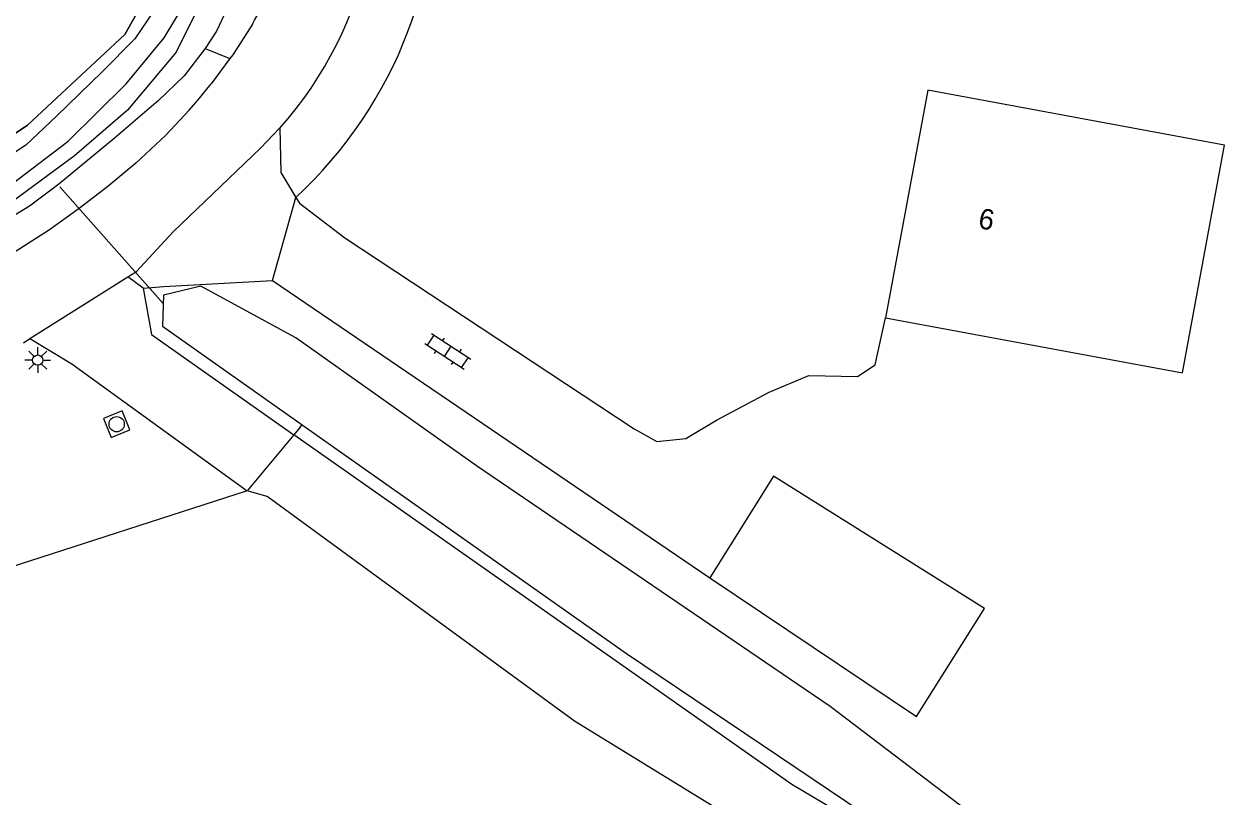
# Model space of a CAD drawing. Extents: x 133000 to 136000, y 400500 to 403500.
# Drawn here: x 135095.7 to 135154.9, y 402147.8 to 402185.6 of the extents above; entities that cross this region are included whole.
import ezdxf

# ---------------------------------------------------------------- set-up
doc = ezdxf.new("R2010")
doc.units = 0
for name, color, linetype in [('gg-afsc-hekwerk', 7, 'Continuous'), ('gg-afsc-lijn draadraster', 7, 'Continuous'), ('gg-anno-huisnummerreeks BGT', 7, 'Continuous'), ('gg-bbg-bijgebouw', 7, 'Continuous'), ('gg-bbg-hoofdgebouw', 7, 'Continuous'), ('gg-knt-onverhard', 7, 'Continuous'), ('gg-knt-verharding', 7, 'Continuous'), ('gg-knt-verharding nz', 7, 'Continuous'), ('gg-kntw-bovenkant insteek waterloop', 7, 'Continuous'), ('gg-kwrk-duiker nz buis', 7, 'Continuous'), ('gt-grn-groengrens', 7, 'Continuous'), ('gt-grn-vlakafsluiter', 7, 'Continuous'), ('gt-symb-klinker verharding', 7, 'Continuous'), ('gt-symb-lichtmast', 7, 'Continuous'), ('gt-symb-rioolschacht', 7, 'Continuous'), ('gx-grn-maaiveld', 7, 'Continuous')]:
    doc.layers.add(name, color=color, linetype=linetype)

# ---------------------------------------------------------------- blocks, each defined once
blk = doc.blocks.new('gt0-LMAST')
at = {"layer": 'gt-symb-lichtmast'}
for p, q in [((-0.005, 0.246), (-0.005, 0.621)), ((-0.182, 0.173), (-0.447, 0.438)), ((0.172, 0.173), (0.437, 0.438)), ((-0.255, -0.004), (-0.63, -0.004)), ((-0.182, -0.181), (-0.447, -0.446)), ((-0.005, -0.254), (-0.005, -0.629)), ((0.437, -0.446), (0.172, -0.181)), ((0.245, -0.004), (0.62, -0.004))]:
    blk.add_line(p, q, dxfattribs=at)
blk.add_circle((-0.005, -0.004), 0.25, dxfattribs=at)
blk = doc.blocks.new('gt0-RS')
at = {"layer": 'gt-symb-rioolschacht'}
blk.add_lwpolyline([(-0.5, -0.5), (0.5, -0.5), (0.5, 0.5), (-0.5, 0.5)], close=True, dxfattribs=at)
blk.add_circle((0, 0), 0.375, dxfattribs=at)
blk = doc.blocks.new('gt0-KL1')
at = {"layer": 'gt-symb-klinker verharding'}
for p, q in [((-1.15, 0.3), (1.15, 0.3)), ((-1, -0.3), (-1, 0.3)), ((-0.5, 0.3), (-0.5, 0.45)), ((0, -0.3), (0, 0.3)), ((0.5, 0.3), (0.5, 0.45)), ((1, -0.3), (1, 0.3)), ((-1.15, -0.3), (1.15, -0.3)), ((-0.5, -0.45), (-0.5, -0.3)), ((0.5, -0.45), (0.5, -0.3))]:
    blk.add_line(p, q, dxfattribs=at)

msp = doc.modelspace()

# ---------------------------------------------------------------- linework, layer by layer
at = {"layer": 'gg-afsc-hekwerk'}
for p, q in [((135108.97, 402165.516), (135106.672, 402162.763)), ((135108.97, 402165.516), (135106.672, 402162.763)), ((135109.277, 402165.884), (135108.97, 402165.516)), ((135106.672, 402162.763), (135089.229, 402157.141))]:
    msp.add_line(p, q, dxfattribs=at)
at = {"layer": 'gg-afsc-lijn draadraster'}
msp.add_lwpolyline([(134939.565, 402121.028), (134943.851, 402122.443), (134961.664, 402129.555), (134999.775, 402143.7), (135022.871, 402151.755), (135060.692, 402166.115), (135083.929, 402174.471), (135090.324, 402176.962), (135095.917, 402180.683), (135100.688, 402185.119), (135102.9, 402189.075), (135100.321, 402202.486), (135092.258, 402240.674)], dxfattribs=at)
at = {"layer": 'gg-bbg-bijgebouw'}
msp.add_line((135132.48, 402163.491), (135129.353, 402158.504), dxfattribs=at)
msp.add_lwpolyline([(135129.353, 402158.504), (135139.479, 402151.704), (135142.816, 402157.009), (135132.48, 402163.491)], dxfattribs=at)
at = {"layer": 'gg-bbg-hoofdgebouw'}
for points in [[(135154.58, 402179.7), (135140.04, 402182.401), (135137.97, 402171.241)], [(135137.97, 402171.241), (135152.512, 402168.543), (135154.58, 402179.7)]]:
    msp.add_lwpolyline(points, dxfattribs=at)
at = {"layer": 'gg-knt-onverhard'}
for points in [[(135184.214, 402111.65), (135182.106, 402113.125), (135169.86, 402123.4), (135143.665, 402142.271), (135133.379, 402148.387), (135108.97, 402165.516)], [(135131.495, 402146.086), (135122.718, 402151.482), (135107.656, 402162.481), (135106.672, 402162.763)]]:
    msp.add_lwpolyline(points, dxfattribs=at)
at = {"layer": 'gg-knt-verharding'}
for p, q in [((135105.834, 402183.949), (135104.911, 402182.7)), ((135096.034, 402170.225), (135100.828, 402173.244)), ((135100.828, 402173.244), (135101.261, 402173.517)), ((135107.917, 402173.066), (135129.353, 402158.504)), ((135095.71, 402170.021), (135096.034, 402170.225))]:
    msp.add_line(p, q, dxfattribs=at)
for points in [[(135106.932, 402185.629), (135105.969, 402184.132), (135105.834, 402183.949)], [(135108.278, 402180.542), (135107.33, 402179.56), (135103.05, 402175.45), (135101.261, 402173.517)], [(135108.278, 402180.542), (135108.331, 402178.358), (135109.065, 402177.142)], [(135101.217, 402178.823), (135099.854, 402177.681), (135098.448, 402176.592), (135096.983, 402175.545), (135094.725, 402174.106), (135092.377, 402172.82), (135089.948, 402171.693), (135087.45, 402170.731), (135038.28, 402153.33), (135000, 402138.824)], [(135109.065, 402177.142), (135109.239, 402176.854), (135111.461, 402175.164), (135125.648, 402165.809), (135126.754, 402165.182), (135128.169, 402165.326), (135129.673, 402166.235), (135132.256, 402167.607), (135134.199, 402168.417), (135136.598, 402168.367), (135137.457, 402168.934), (135137.97, 402171.241)], [(135101.579, 402172.69), (135102.589, 402172.784), (135107.917, 402173.066)], [(135101.579, 402172.69), (135101.986, 402170.433), (135108.97, 402165.516)], [(135096.034, 402170.225), (135098.09, 402168.989), (135106.672, 402162.763)]]:
    msp.add_lwpolyline(points, dxfattribs=at)
for centre, radius, start, end in [((135094.417, 402192.962), 18.612, 318.13693, 18.46095), ((135096.169, 402192.071), 12.544, 329.09878, 345.40885), ((135082.203, 402200.638), 28.938, 311.07566, 321.69362)]:
    msp.add_arc(centre, radius, start, end, dxfattribs=at)
at = {"layer": 'gg-knt-verharding nz'}
msp.add_line((135101.579, 402172.69), (135100.828, 402173.244), dxfattribs=at)
at = {"layer": 'gg-kntw-bovenkant insteek waterloop'}
for points in [[(135183.235, 402116.508), (135162.904, 402133.009), (135142.003, 402147.071), (135135.245, 402152.2), (135117.916, 402163.985), (135109.061, 402170.265), (135104.404, 402172.787), (135102.584, 402172.347)], [(135102.584, 402172.347), (135102.528, 402170.835), (135109.376, 402166.004)], [(135109.376, 402166.004), (135125.27, 402154.789), (135162.565, 402129.698), (135183.869, 402112.407)]]:
    msp.add_lwpolyline(points, dxfattribs=at)
at = {"layer": 'gg-kwrk-duiker nz buis'}
msp.add_line((135102.569, 402171.937), (135097.496, 402177.667), dxfattribs=at)
at = {"layer": 'gt-grn-groengrens'}
msp.add_arc((135094.42, 402192.962), 21.558, 312.79061, 5.38461, dxfattribs=at)
at = {"layer": 'gt-grn-vlakafsluiter'}
for p, q in [((135107.917, 402173.066), (135109.065, 402177.142)), ((135109.277, 402165.884), (135109.376, 402166.004))]:
    msp.add_line(p, q, dxfattribs=at)
at = {"layer": 'gx-grn-maaiveld'}
msp.add_line((135104.623, 402184.436), (135105.834, 402183.949), dxfattribs=at)
for points in [[(135093.036, 402240.845), (135093.546, 402241.249), (135094.182, 402241.433), (135094.701, 402241.572), (135095.262, 402241.633), (135095.612, 402241.521), (135095.974, 402241.304), (135096.315, 402240.982), (135096.54, 402240.538), (135096.716, 402239.732), (135104.422, 402205.471), (135105.428, 402201.101), (135106.601, 402195.696), (135106.902, 402193.965), (135107.068, 402192.039), (135106.947, 402190.585), (135106.729, 402189.348), (135106.345, 402187.839), (135105.683, 402186.359), (135105.175, 402185.291), (135104.623, 402184.436)], [(135092.258, 402240.674), (135100.321, 402202.486), (135102.9, 402189.075), (135100.688, 402185.119), (135095.917, 402180.683), (135090.324, 402176.962), (135083.929, 402174.471), (135060.692, 402166.115), (135022.871, 402151.755), (134999.775, 402143.7), (134961.664, 402129.555), (134943.851, 402122.443), (134939.565, 402121.028)], [(135095.477, 402240.085), (135100.532, 402216.721), (135102.613, 402206.385), (135105.706, 402192.619), (135105.244, 402189.688), (135104.333, 402186.519), (135103.204, 402184.259), (135100.815, 402181.42), (135098.215, 402179.176), (135095.153, 402176.918)], [(135095.089, 402177.754), (135097.913, 402179.893), (135100.745, 402182.709), (135102.613, 402184.953), (135103.66, 402186.697), (135104.31, 402188.625), (135104.517, 402190.649), (135104.342, 402192.677), (135099.335, 402215.599), (135093.993, 402239.777)], [(135093.883, 402234.651), (135096.394, 402223.811), (135097.874, 402217.123), (135100.874, 402202.283), (135103.012, 402191.171), (135103.156, 402189.813), (135103.096, 402188.905), (135102.809, 402187.799), (135102.103, 402186.28), (135101.166, 402184.913), (135099.575, 402183.296), (135097.332, 402181.122), (135095.828, 402179.705), (135093.938, 402178.464)], [(135104.623, 402184.436), (135103.586, 402183.095), (135102.335, 402181.894), (135100.16, 402180.031), (135097.443, 402177.784), (135096.004, 402176.716), (135093.714, 402175.313), (135091.941, 402174.364), (135089.367, 402173.241), (135063.284, 402163.407), (135036.811, 402153.847), (135019.565, 402147.217), (135000, 402139.81), (134984.033, 402133.766)]]:
    msp.add_lwpolyline(points, dxfattribs=at)

# ---------------------------------------------------------------- block references
at = {"layer": 'gt-symb-klinker verharding', "rotation": -33.086307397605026}
msp.add_blockref('gt0-KL1', (135116.516, 402169.6), dxfattribs=at)
at = {"layer": 'gt-symb-lichtmast'}
msp.add_blockref('gt0-LMAST', (135096.417, 402169.176), dxfattribs=at)
at = {"layer": 'gt-symb-rioolschacht', "rotation": 111.97171039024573}
msp.add_blockref('gt0-RS', (135100.282, 402166.032), dxfattribs=at)

# ---------------------------------------------------------------- texts
at = {"layer": 'gg-anno-huisnummerreeks BGT'}
msp.add_text('6', height=1, rotation=349.5, dxfattribs=at).set_placement((135142.461, 402175.648))

doc.saveas('drawing.dxf')
